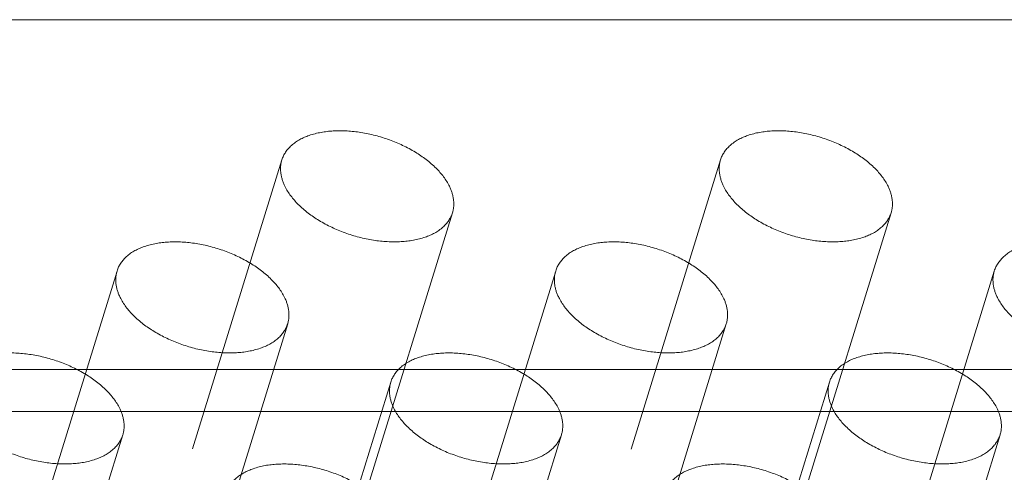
# Model space of a CAD drawing. Header units: millimetres. Extents: x 4497 to 11741, y 5958 to 12619.
# Tile 351 of 424: x 6548 to 6565, y 12359 to 12367. Entities that reach past the tile are written whole.
import ezdxf

# ---------------------------------------------------------------- set-up
doc = ezdxf.new("R2010")
doc.units = ezdxf.units.MM
doc.header["$LTSCALE"] = 0.8
doc.linetypes.add('HIDDEN', pattern=[9.525, 6.35, -3.175])
doc.layers.get('0').update_dxf_attribs({"linetype": 'CONTINUOUS', "lineweight": 0})
doc.layers.add('3', color=5, linetype='HIDDEN', lineweight=0)

msp = doc.modelspace()

# ---------------------------------------------------------------- linework, layer by layer
at = {"linetype": 'Continuous'}
for p, q in [((6476.994, 12366.758), (6628.048, 12366.758)), ((6475.179, 12360.883), (6626.233, 12360.883)), ((6475.21, 12360.181), (6626.264, 12360.181))]:
    msp.add_line(p, q, dxfattribs=at)
at = {"layer": '3'}
for p, q in [((6552.461, 12364.404), (6550.645, 12358.529)), ((6559.829, 12364.404), (6558.014, 12358.529)), ((6555.327, 12363.518), (6553.511, 12357.643)), ((6562.695, 12363.518), (6560.88, 12357.643)), ((6549.691, 12362.539), (6547.876, 12356.664)), ((6557.06, 12362.539), (6555.244, 12356.664)), ((6564.428, 12362.539), (6562.613, 12356.664)), ((6552.558, 12361.653), (6550.742, 12355.778)), ((6559.926, 12361.653), (6558.111, 12355.778)), ((6554.291, 12360.674), (6552.475, 12354.799)), ((6561.659, 12360.674), (6559.844, 12354.799)), ((6549.789, 12359.789), (6547.973, 12353.914)), ((6557.157, 12359.789), (6555.342, 12353.914)), ((6564.526, 12359.789), (6562.71, 12353.914))]:
    msp.add_line(p, q, dxfattribs=at)
for points, knots in [([(6555.275, 12363.961), (6555.22, 12364.074), (6555.048, 12364.293), (6554.699, 12364.555), (6554.268, 12364.757), (6553.8, 12364.879), (6553.341, 12364.908), (6552.936, 12364.841), (6552.618, 12364.679), (6552.489, 12364.497), (6552.461, 12364.404)], [0, 0, 0, 0, 0.113912, 0.247462, 0.393862, 0.542998, 0.684156, 0.808494, 0.912079, 1, 1, 1, 1]), ([(6562.644, 12363.961), (6562.589, 12364.074), (6562.417, 12364.293), (6562.067, 12364.555), (6561.637, 12364.757), (6561.168, 12364.879), (6560.709, 12364.908), (6560.304, 12364.841), (6559.986, 12364.679), (6559.858, 12364.497), (6559.829, 12364.404)], [0, 0, 0, 0, 0.113912, 0.247462, 0.393862, 0.542998, 0.684156, 0.808494, 0.912079, 1, 1, 1, 1]), ([(6552.461, 12364.404), (6552.439, 12364.336), (6552.428, 12364.179), (6552.477, 12364.033), (6552.512, 12363.961)], [0, 0, 0, 0, 0.474243, 1, 1, 1, 1]), ([(6559.829, 12364.404), (6559.808, 12364.336), (6559.797, 12364.179), (6559.846, 12364.033), (6559.881, 12363.961)], [0, 0, 0, 0, 0.474243, 1, 1, 1, 1]), ([(6552.512, 12363.961), (6552.567, 12363.848), (6552.739, 12363.629), (6553.089, 12363.367), (6553.519, 12363.165), (6553.988, 12363.043), (6554.447, 12363.014), (6554.852, 12363.081), (6555.17, 12363.243), (6555.298, 12363.426), (6555.327, 12363.518)], [0, 0, 0, 0, 0.113912, 0.247462, 0.393862, 0.542998, 0.684156, 0.808494, 0.912079, 1, 1, 1, 1]), ([(6555.327, 12363.518), (6555.348, 12363.587), (6555.359, 12363.743), (6555.31, 12363.89), (6555.275, 12363.961)], [0, 0, 0, 0, 0.474243, 1, 1, 1, 1]), ([(6559.881, 12363.961), (6559.936, 12363.848), (6560.108, 12363.629), (6560.457, 12363.367), (6560.888, 12363.165), (6561.356, 12363.043), (6561.815, 12363.014), (6562.22, 12363.081), (6562.538, 12363.243), (6562.667, 12363.426), (6562.695, 12363.518)], [0, 0, 0, 0, 0.113912, 0.247462, 0.393862, 0.542998, 0.684156, 0.808494, 0.912079, 1, 1, 1, 1]), ([(6562.695, 12363.518), (6562.717, 12363.587), (6562.728, 12363.743), (6562.679, 12363.89), (6562.644, 12363.961)], [0, 0, 0, 0, 0.474243, 1, 1, 1, 1]), ([(6552.506, 12362.096), (6552.451, 12362.209), (6552.279, 12362.428), (6551.93, 12362.69), (6551.499, 12362.892), (6551.031, 12363.014), (6550.572, 12363.043), (6550.166, 12362.976), (6549.849, 12362.815), (6549.72, 12362.632), (6549.692, 12362.539)], [0, 0, 0, 0, 0.113912, 0.247462, 0.393862, 0.542998, 0.684156, 0.808494, 0.912079, 1, 1, 1, 1]), ([(6559.875, 12362.096), (6559.819, 12362.209), (6559.648, 12362.428), (6559.298, 12362.69), (6558.867, 12362.892), (6558.399, 12363.014), (6557.94, 12363.043), (6557.535, 12362.976), (6557.217, 12362.815), (6557.089, 12362.632), (6557.06, 12362.539)], [0, 0, 0, 0, 0.113912, 0.247462, 0.393862, 0.542998, 0.684156, 0.808494, 0.912079, 1, 1, 1, 1]), ([(6567.243, 12362.096), (6567.188, 12362.209), (6567.016, 12362.428), (6566.666, 12362.69), (6566.236, 12362.892), (6565.768, 12363.014), (6565.309, 12363.043), (6564.903, 12362.976), (6564.586, 12362.815), (6564.457, 12362.632), (6564.429, 12362.539)], [0, 0, 0, 0, 0.113912, 0.247462, 0.393862, 0.542998, 0.684156, 0.808494, 0.912079, 1, 1, 1, 1]), ([(6549.692, 12362.539), (6549.67, 12362.471), (6549.659, 12362.314), (6549.708, 12362.168), (6549.743, 12362.096)], [0, 0, 0, 0, 0.474243, 1, 1, 1, 1]), ([(6557.06, 12362.539), (6557.039, 12362.471), (6557.027, 12362.314), (6557.076, 12362.168), (6557.112, 12362.096)], [0, 0, 0, 0, 0.474243, 1, 1, 1, 1]), ([(6564.429, 12362.539), (6564.407, 12362.471), (6564.396, 12362.314), (6564.445, 12362.168), (6564.48, 12362.096)], [0, 0, 0, 0, 0.474243, 1, 1, 1, 1]), ([(6549.743, 12362.096), (6549.798, 12361.984), (6549.97, 12361.764), (6550.32, 12361.503), (6550.75, 12361.3), (6551.218, 12361.179), (6551.678, 12361.149), (6552.083, 12361.217), (6552.401, 12361.378), (6552.529, 12361.561), (6552.558, 12361.653)], [0, 0, 0, 0, 0.113912, 0.247462, 0.393862, 0.542998, 0.684156, 0.808494, 0.912079, 1, 1, 1, 1]), ([(6552.558, 12361.653), (6552.579, 12361.722), (6552.59, 12361.878), (6552.541, 12362.025), (6552.506, 12362.096)], [0, 0, 0, 0, 0.474243, 1, 1, 1, 1]), ([(6557.112, 12362.096), (6557.167, 12361.984), (6557.339, 12361.764), (6557.688, 12361.503), (6558.119, 12361.3), (6558.587, 12361.179), (6559.046, 12361.149), (6559.451, 12361.217), (6559.769, 12361.378), (6559.898, 12361.561), (6559.926, 12361.653)], [0, 0, 0, 0, 0.113912, 0.247462, 0.393862, 0.542998, 0.684156, 0.808494, 0.912079, 1, 1, 1, 1]), ([(6559.926, 12361.653), (6559.947, 12361.722), (6559.959, 12361.878), (6559.91, 12362.025), (6559.875, 12362.096)], [0, 0, 0, 0, 0.474243, 1, 1, 1, 1]), ([(6564.48, 12362.096), (6564.535, 12361.984), (6564.707, 12361.764), (6565.057, 12361.503), (6565.487, 12361.3), (6565.955, 12361.179), (6566.415, 12361.149), (6566.82, 12361.217), (6567.138, 12361.378), (6567.266, 12361.561), (6567.295, 12361.653)], [0, 0, 0, 0, 0.113912, 0.247462, 0.393862, 0.542998, 0.684156, 0.808494, 0.912079, 1, 1, 1, 1]), ([(6549.737, 12360.231), (6549.682, 12360.344), (6549.51, 12360.563), (6549.16, 12360.825), (6548.73, 12361.028), (6548.262, 12361.149), (6547.803, 12361.178), (6547.397, 12361.111), (6547.08, 12360.95), (6546.951, 12360.767), (6546.922, 12360.675)], [0, 0, 0, 0, 0.113912, 0.247462, 0.393862, 0.542998, 0.684156, 0.808494, 0.912079, 1, 1, 1, 1]), ([(6557.106, 12360.231), (6557.05, 12360.344), (6556.879, 12360.563), (6556.529, 12360.825), (6556.098, 12361.028), (6555.63, 12361.149), (6555.171, 12361.178), (6554.766, 12361.111), (6554.448, 12360.95), (6554.32, 12360.767), (6554.291, 12360.675)], [0, 0, 0, 0, 0.113912, 0.247462, 0.393862, 0.542998, 0.684156, 0.808494, 0.912079, 1, 1, 1, 1]), ([(6564.474, 12360.231), (6564.419, 12360.344), (6564.247, 12360.563), (6563.897, 12360.825), (6563.467, 12361.028), (6562.999, 12361.149), (6562.54, 12361.178), (6562.134, 12361.111), (6561.817, 12360.95), (6561.688, 12360.767), (6561.659, 12360.675)], [0, 0, 0, 0, 0.113912, 0.247462, 0.393862, 0.542998, 0.684156, 0.808494, 0.912079, 1, 1, 1, 1]), ([(6554.291, 12360.675), (6554.27, 12360.606), (6554.258, 12360.45), (6554.307, 12360.303), (6554.342, 12360.231)], [0, 0, 0, 0, 0.474243, 1, 1, 1, 1]), ([(6561.659, 12360.675), (6561.638, 12360.606), (6561.627, 12360.45), (6561.676, 12360.303), (6561.711, 12360.231)], [0, 0, 0, 0, 0.474243, 1, 1, 1, 1]), ([(6546.974, 12360.231), (6547.029, 12360.119), (6547.201, 12359.9), (6547.551, 12359.638), (6547.981, 12359.435), (6548.449, 12359.314), (6548.908, 12359.285), (6549.314, 12359.352), (6549.631, 12359.513), (6549.76, 12359.696), (6549.789, 12359.788)], [0, 0, 0, 0, 0.113912, 0.247462, 0.393862, 0.542998, 0.684156, 0.808494, 0.912079, 1, 1, 1, 1]), ([(6549.789, 12359.788), (6549.81, 12359.857), (6549.821, 12360.013), (6549.772, 12360.16), (6549.737, 12360.231)], [0, 0, 0, 0, 0.474243, 1, 1, 1, 1]), ([(6554.342, 12360.231), (6554.398, 12360.119), (6554.569, 12359.9), (6554.919, 12359.638), (6555.35, 12359.435), (6555.818, 12359.314), (6556.277, 12359.285), (6556.682, 12359.352), (6557, 12359.513), (6557.128, 12359.696), (6557.157, 12359.788)], [0, 0, 0, 0, 0.113912, 0.247462, 0.393862, 0.542998, 0.684156, 0.808494, 0.912079, 1, 1, 1, 1]), ([(6557.157, 12359.788), (6557.178, 12359.857), (6557.19, 12360.013), (6557.141, 12360.16), (6557.106, 12360.231)], [0, 0, 0, 0, 0.474243, 1, 1, 1, 1]), ([(6561.711, 12360.231), (6561.766, 12360.119), (6561.938, 12359.9), (6562.288, 12359.638), (6562.718, 12359.435), (6563.186, 12359.314), (6563.645, 12359.285), (6564.051, 12359.352), (6564.368, 12359.513), (6564.497, 12359.696), (6564.526, 12359.788)], [0, 0, 0, 0, 0.113912, 0.247462, 0.393862, 0.542998, 0.684156, 0.808494, 0.912079, 1, 1, 1, 1]), ([(6564.526, 12359.788), (6564.547, 12359.857), (6564.558, 12360.013), (6564.509, 12360.16), (6564.474, 12360.231)], [0, 0, 0, 0, 0.474243, 1, 1, 1, 1]), ([(6554.336, 12358.367), (6554.281, 12358.479), (6554.109, 12358.699), (6553.76, 12358.96), (6553.329, 12359.163), (6552.861, 12359.284), (6552.402, 12359.314), (6551.997, 12359.246), (6551.679, 12359.085), (6551.55, 12358.902), (6551.522, 12358.81)], [0, 0, 0, 0, 0.113912, 0.247462, 0.393862, 0.542998, 0.684156, 0.808494, 0.912079, 1, 1, 1, 1]), ([(6561.705, 12358.367), (6561.65, 12358.479), (6561.478, 12358.699), (6561.128, 12358.96), (6560.698, 12359.163), (6560.23, 12359.284), (6559.77, 12359.314), (6559.365, 12359.246), (6559.047, 12359.085), (6558.919, 12358.902), (6558.89, 12358.81)], [0, 0, 0, 0, 0.113912, 0.247462, 0.393862, 0.542998, 0.684156, 0.808494, 0.912079, 1, 1, 1, 1])]:
    msp.add_open_spline(points, degree=3, knots=knots, dxfattribs=at)

doc.saveas('drawing.dxf')
